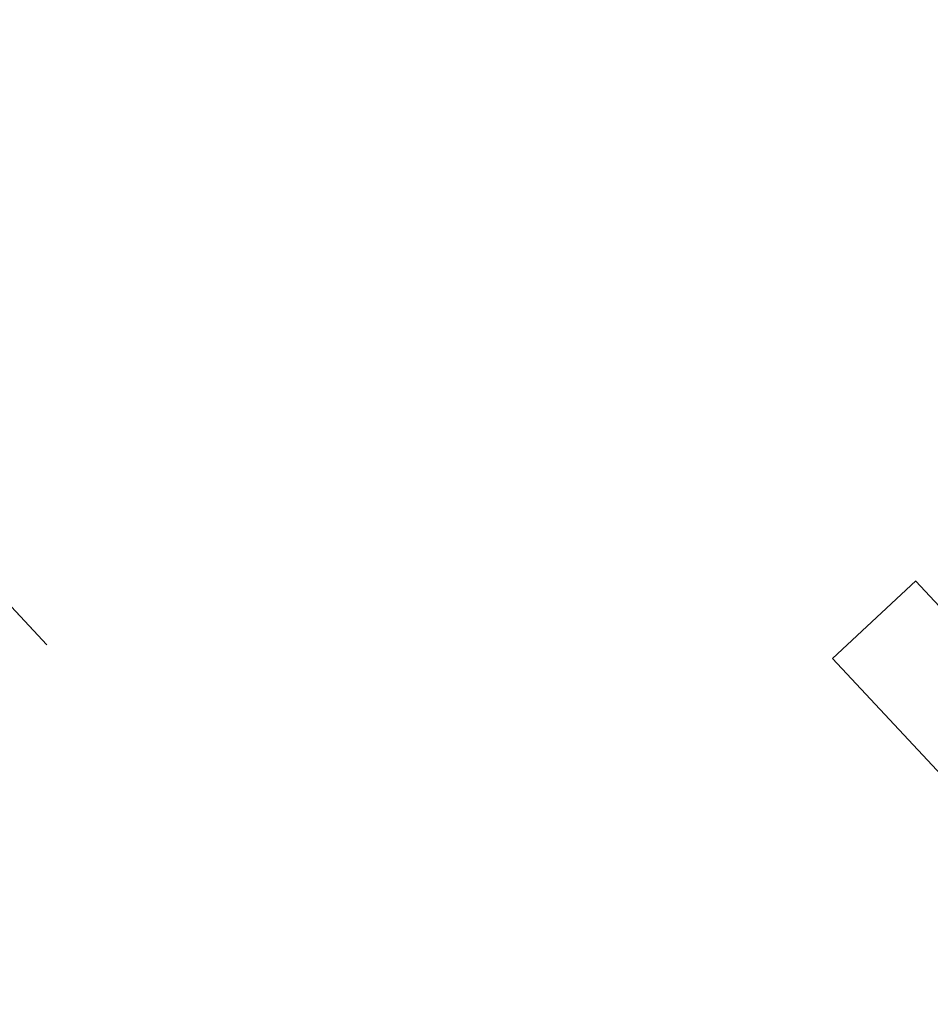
# Model space of a CAD drawing. Header units: metres. Extents: x 124576 to 133557, y 395865 to 402386.
# Tile 305 of 447: x 129384 to 129584, y 401170 to 401387. Entities that reach past the tile are written whole.
import ezdxf

# ---------------------------------------------------------------- set-up
doc = ezdxf.new("R2010")
doc.units = ezdxf.units.M
doc.header["$MEASUREMENT"] = 0
doc.layers.add('LG_Datatransport', color=3, linetype='Continuous', lineweight=13, true_color=0x00ff00)
doc.layers.add('LG_Midden_Spanning_Enexis_Netbeheer_BV', color=7, linetype='Continuous', lineweight=13, true_color=0xd20000)

msp = doc.modelspace()

# ---------------------------------------------------------------- linework, layer by layer
at = {"layer": 'LG_Datatransport', "flags": 128}
msp.add_lwpolyline([(129650.4, 401189.08), (129581.11, 401263.28), (129581.11, 401263.29), (129581.11, 401263.29), (129581.11, 401263.29), (129581.11, 401263.29), (129581.11, 401263.29), (129581.1, 401263.29), (129581.1, 401263.29), (129581.1, 401263.29), (129581.1, 401263.29), (129581.1, 401263.29), (129581.1, 401263.29), (129581.1, 401263.29), (129562.84, 401246.23), (129562.84, 401246.23), (129562.84, 401246.23), (129562.84, 401246.23), (129562.83, 401246.23), (129562.83, 401246.23), (129562.83, 401246.23), (129562.83, 401246.23), (129562.83, 401246.22), (129562.83, 401246.22), (129562.84, 401246.22), (129562.84, 401246.22), (129562.84, 401246.22), (129633.77, 401170.26)], dxfattribs=at)
at = {"layer": 'LG_Midden_Spanning_Enexis_Netbeheer_BV'}
msp.add_line((129390.15, 401249.22), (129363.67, 401277.62), dxfattribs=at)
at = {"layer": 'LG_Midden_Spanning_Enexis_Netbeheer_BV', "flags": 128}
for points in [[(129390.15, 401249.22), (129363.67, 401277.62), (129359.03, 401282.59), (129344.76, 401297.87), (129343.54, 401299.18), (129338.22, 401304.88), (129338.18, 401304.93), (129231.57, 401419.22)], [(129390.15, 401249.22), (129363.67, 401277.62), (129359.03, 401282.59), (129344.76, 401297.87), (129343.54, 401299.18), (129338.22, 401304.88), (129338.18, 401304.93), (129231.57, 401419.22)], [(129390.15, 401249.22), (129363.67, 401277.62), (129359.03, 401282.59), (129344.76, 401297.87), (129343.54, 401299.18), (129338.22, 401304.88), (129338.18, 401304.93), (129231.57, 401419.22)], [(129231.57, 401419.22), (129338.18, 401304.93), (129338.22, 401304.88), (129343.54, 401299.18), (129344.76, 401297.87), (129359.03, 401282.59), (129363.67, 401277.62), (129390.15, 401249.22)], [(129231.57, 401419.22), (129338.18, 401304.93), (129338.22, 401304.88), (129343.54, 401299.18), (129344.76, 401297.87), (129359.03, 401282.59), (129363.67, 401277.62), (129390.15, 401249.22)], [(129231.57, 401419.22), (129338.18, 401304.93), (129338.22, 401304.88), (129343.54, 401299.18), (129344.76, 401297.87), (129359.03, 401282.59), (129363.67, 401277.62), (129390.15, 401249.22)], [(129231.57, 401419.22), (129338.18, 401304.93), (129338.22, 401304.88), (129343.54, 401299.18), (129344.76, 401297.87), (129359.03, 401282.59), (129363.67, 401277.62), (129390.15, 401249.22)]]:
    msp.add_lwpolyline(points, dxfattribs=at)

doc.saveas('drawing.dxf')
